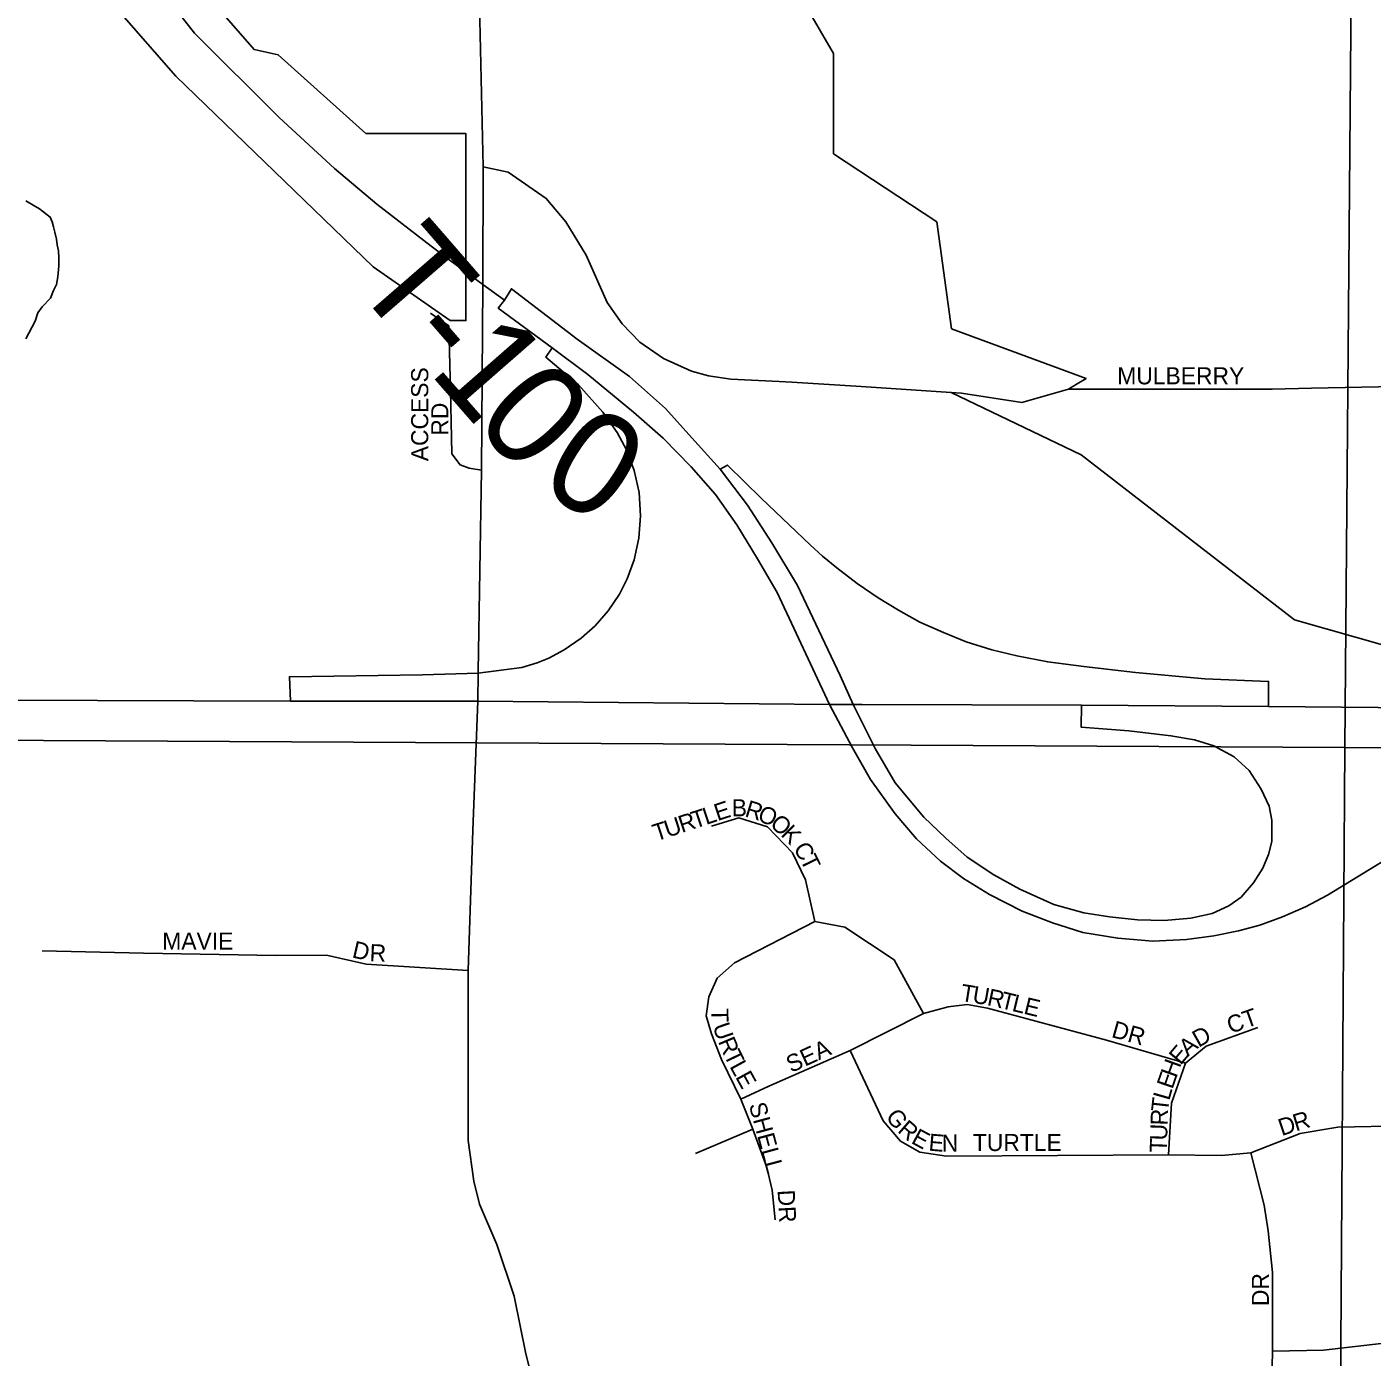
# Model space of a CAD drawing. Extents: x 8.5 to 81.5, y -1.2 to 22.4.
# Drawn here: x 50.481 to 51.227, y 17.505 to 18.242 of the extents above; entities that cross this region are included whole.
import ezdxf

# ---------------------------------------------------------------- set-up
doc = ezdxf.new("R2010")
doc.units = 0
for name, color, linetype in [('GM_X_City_Street', 7, 'Continuous'), ('GM_X_City_Street_Text', 7, 'Continuous'), ('GM_X_Corporation', 7, 'Continuous'), ('GM_X_County_Road', 7, 'Continuous'), ('GM_X_Interchange_Ramps', 7, 'Continuous'), ('GM_X_Interstate_Route', 7, 'Continuous'), ('GM_X_Minor_River', 7, 'Continuous'), ('GM_X_Section', 7, 'Continuous'), ('GM_X_Township_Road', 7, 'Continuous'), ('GM_X_Township_Road_Text', 7, 'Continuous'), ('GM_X_Township_Subdivision', 7, 'Continuous'), ('GM_X_Township_Subdivision_Text', 7, 'Continuous')]:
    doc.layers.add(name, color=color, linetype=linetype)

msp = doc.modelspace()

# ---------------------------------------------------------------- linework, layer by layer
at = {"layer": 'GM_X_City_Street'}
for points in [[(50.74603, 18.09063), (50.73405, 18.0993), (50.716, 18.11254), (50.70546, 18.12055), (50.67543, 18.14386), (50.65193, 18.16354), (50.62116, 18.19179), (50.57438, 18.23857), (50.53645, 18.28704)], [(50.93773, 18.04319), (50.94374, 18.04283), (50.99364, 18.03941), (50.99924, 18.03902), (51.03266, 18.03388), (51.0456, 18.03757), (51.05855, 18.04128), (51.17137, 18.04129), (51.19331, 18.04176)], [(51.19331, 18.04176), (51.2583, 18.04314)]]:
    msp.add_lwpolyline(points, dxfattribs=at)
at = {"layer": 'GM_X_Corporation'}
for points in [[(50.52104, 18.26399), (50.56391, 18.2147), (50.67325, 18.10918), (50.71592, 18.07932), (50.72472, 18.07932), (50.72471, 18.18297), (50.66931, 18.18297), (50.62075, 18.22667), (50.60732, 18.22952), (50.57004, 18.27237)], [(50.90803, 18.26237), (50.92846, 18.22728), (50.92846, 18.17178), (50.98564, 18.13399), (50.99381, 18.07474), (51.06835, 18.04717), (51.06345, 18.04422), (51.061, 18.04275), (51.05978, 18.04201), (51.05855, 18.04128), (51.03266, 18.03388), (50.99924, 18.03902), (50.99365, 18.03941), (51.06556, 18.00495), (51.18389, 17.91338), (51.23521, 17.89888)]]:
    msp.add_lwpolyline(points, dxfattribs=at)
at = {"layer": 'GM_X_County_Road'}
for points in [[(50.73142, 17.88479), (50.73338, 17.9964), (50.73405, 18.0993), (50.7343, 18.16456), (50.73225, 18.2539), (50.73564, 18.34889)], [(50.75793, 17.4), (50.75844, 17.40285), (50.76108, 17.42986), (50.76428, 17.45862), (50.76428, 17.48098), (50.75788, 17.50651), (50.75149, 17.53845), (50.74191, 17.56721), (50.73232, 17.58957), (50.72912, 17.60234), (50.72592, 17.6247), (50.72591, 17.71909), (50.72849, 17.79691), (50.73133, 17.86836), (50.73141, 17.88387), (50.73142, 17.88479)]]:
    msp.add_lwpolyline(points, dxfattribs=at)
at = {"layer": 'GM_X_Interchange_Ramps'}
for points in [[(50.74603, 18.09063), (50.74265, 18.08622), (50.77257, 18.06419), (50.7923, 18.0494), (50.81762, 18.02852), (50.83406, 18.01405), (50.84951, 17.99827), (50.86299, 17.98281), (50.87483, 17.96604), (50.88633, 17.9473), (50.89719, 17.92856), (50.92612, 17.86642), (50.93895, 17.84241), (50.94881, 17.82499), (50.96262, 17.80592), (50.97446, 17.7921), (50.98761, 17.77961), (51.00043, 17.77007), (51.0149, 17.7612), (51.03298, 17.75199), (51.04975, 17.74541), (51.06653, 17.74016), (51.08592, 17.73686), (51.10532, 17.73522), (51.12406, 17.73621), (51.13919, 17.73825), (51.15283, 17.74098), (51.16467, 17.7441), (51.17717, 17.7487), (51.18999, 17.75441), (51.20211, 17.76076), (51.25954, 17.79597)], [(51.06587, 17.86609), (51.06554, 17.85392), (51.09201, 17.85179), (51.11535, 17.84915), (51.1285, 17.84685), (51.13919, 17.84358), (51.15045, 17.83752), (51.15876, 17.82992), (51.16542, 17.81961), (51.16979, 17.8101), (51.17123, 17.80232), (51.17123, 17.79655), (51.17123, 17.79048), (51.1695, 17.78327), (51.16632, 17.77577), (51.16113, 17.76768), (51.15421, 17.7596), (51.14741, 17.75495), (51.1382, 17.75068), (51.12636, 17.74805), (51.11157, 17.74673), (51.09677, 17.74706), (51.08132, 17.7487), (51.06718, 17.75101), (51.05041, 17.75561), (51.03167, 17.76416), (51.0172, 17.77205), (51.00241, 17.78191), (50.99057, 17.79243), (50.9784, 17.80394), (50.96262, 17.82302), (50.95144, 17.84209), (50.93927, 17.86642), (50.93204, 17.88253), (50.90837, 17.93251), (50.89423, 17.95618), (50.88075, 17.9769), (50.86562, 17.99696), (50.84984, 18.01438), (50.83537, 18.03049), (50.81531, 18.04825), (50.78638, 18.06896), (50.74988, 18.09691), (50.74603, 18.09063)], [(50.77257, 18.06419), (50.76895, 18.0591), (50.78703, 18.04365), (50.80052, 18.02852), (50.80855, 18.01729), (50.81368, 18.00767), (50.81795, 17.99623), (50.82062, 17.98401), (50.82151, 17.97102), (50.82058, 17.95877), (50.81788, 17.9466), (50.81398, 17.93606), (50.80973, 17.92772), (50.80354, 17.91846), (50.7963, 17.91016), (50.78854, 17.9032), (50.77917, 17.8967), (50.77073, 17.89225), (50.76423, 17.88957), (50.75577, 17.88695), (50.73141, 17.88387), (50.70056, 17.88285), (50.62691, 17.88187), (50.62752, 17.86825)], [(51.16944, 17.86543), (51.16944, 17.87924), (51.13409, 17.88072), (51.09579, 17.88417), (51.06702, 17.88746), (51.04713, 17.89009), (51.03003, 17.89338), (51.01605, 17.89683), (51.00192, 17.90127), (50.98925, 17.90637), (50.97622, 17.91219), (50.96433, 17.91872), (50.95316, 17.92557), (50.94154, 17.93351), (50.93017, 17.94218), (50.92229, 17.94877), (50.91543, 17.95492), (50.88842, 17.98063), (50.86963, 17.99922), (50.86562, 17.99696)]]:
    msp.add_lwpolyline(points, dxfattribs=at)
at = {"layer": 'GM_X_Interstate_Route'}
for points in [[(50.46701, 17.86886), (50.62752, 17.86825), (50.73133, 17.86836), (50.92612, 17.86642), (50.93927, 17.86642), (50.94421, 17.86641)], [(50.94421, 17.86641), (51.06587, 17.86609), (51.16944, 17.86543), (51.23018, 17.86483), (51.41148, 17.86408)]]:
    msp.add_lwpolyline(points, dxfattribs=at)
at = {"layer": 'GM_X_Minor_River'}
msp.add_lwpolyline([(50.48083, 18.06927), (50.48596, 18.07905), (50.48757, 18.08358), (50.48992, 18.08695), (50.49457, 18.0918), (50.49617, 18.09595), (50.49776, 18.09934), (50.49861, 18.1035), (50.49911, 18.10957), (50.4992, 18.11413), (50.4989, 18.11794), (50.49821, 18.12137), (50.4979, 18.12442), (50.49684, 18.12824), (50.49614, 18.13129), (50.49544, 18.13397), (50.49435, 18.13665), (50.48838, 18.14133), (50.485, 18.14329), (50.48088, 18.14566)], dxfattribs=at)
at = {"layer": 'GM_X_Section'}
for points in [[(52.2136, 18.89831), (52.21491, 17.8371), (51.21175, 17.84266), (51.22018, 18.85778), (51.6895, 18.86113)], [(50.25093, 18.85429), (51.22018, 18.85778), (51.21175, 17.84266), (50.25023, 17.8478)], [(50.25023, 17.8478), (51.21175, 17.84266), (51.20445, 16.76644), (50.24059, 16.76746)], [(51.21175, 17.84266), (52.21491, 17.8371), (52.20343, 16.76022), (51.20445, 16.76644)]]:
    msp.add_lwpolyline(points, close=True, dxfattribs=at)
at = {"layer": 'GM_X_Township_Road'}
for points in [[(50.7343, 18.16456), (50.7482, 18.16151), (50.76923, 18.14697), (50.78007, 18.13397), (50.79141, 18.11549), (50.80288, 18.08923), (50.8113, 18.0775), (50.82112, 18.06731), (50.83424, 18.05825), (50.84979, 18.05124), (50.8591, 18.0487), (50.87146, 18.04691), (50.89823, 18.04549)], [(50.89823, 18.04549), (50.90524, 18.04512), (50.93773, 18.04319)]]:
    msp.add_lwpolyline(points, dxfattribs=at)
at = {"layer": 'GM_X_Township_Subdivision'}
for points in [[(50.73338, 17.9964), (50.72654, 17.99748), (50.7215, 17.99929), (50.71682, 18.0054), (50.71646, 18.0234), (50.7161, 18.04031), (50.71515, 18.0763), (50.70504, 18.08346)], [(50.918, 17.7461), (50.91279, 17.76926), (50.90565, 17.78432), (50.89175, 17.7986), (50.87592, 17.80362), (50.86086, 17.79899)], [(50.896, 17.58089), (50.89445, 17.5973), (50.89136, 17.60984), (50.88364, 17.63107), (50.87708, 17.64767), (50.86627, 17.66967), (50.86086, 17.68395), (50.85778, 17.69399), (50.85932, 17.70441), (50.86395, 17.71484), (50.8736, 17.72333), (50.918, 17.7461), (50.9346, 17.74301), (50.962, 17.72487), (50.97822, 17.69515)], [(50.72591, 17.71909), (50.66939, 17.72255), (50.64742, 17.72744), (50.61936, 17.72743), (50.54614, 17.72865), (50.48999, 17.72986)], [(50.87708, 17.64767), (50.89252, 17.655), (50.93768, 17.67469), (50.97822, 17.69515), (50.99192, 17.69882), (51.00254, 17.70016), (51.01373, 17.69824), (51.07974, 17.68048), (51.12336, 17.66774)], [(51.11409, 17.61679), (51.11564, 17.64555), (51.12336, 17.66774), (51.13494, 17.67701), (51.1635, 17.68743)], [(50.93768, 17.67469), (50.95583, 17.6357), (50.96548, 17.62451), (50.97628, 17.61833), (50.99095, 17.61602), (51.11409, 17.61679), (51.14343, 17.6164), (51.15964, 17.61794), (51.18705, 17.62876), (51.20562, 17.63185)], [(50.85199, 17.61756), (50.88364, 17.63107)], [(51.20562, 17.63185), (51.20789, 17.63223), (51.24457, 17.633)], [(51.16968, 17.35082), (51.17006, 17.42919), (51.17161, 17.50793), (51.17161, 17.5199), (51.17161, 17.55155), (51.16929, 17.57471), (51.16698, 17.589), (51.15964, 17.61794)], [(51.17161, 17.50793), (51.19998, 17.50851), (51.24457, 17.51372), (51.33914, 17.5253), (51.38855, 17.53109), (51.43873, 17.53843), (51.44687, 17.54374)]]:
    msp.add_lwpolyline(points, dxfattribs=at)

# ---------------------------------------------------------------- texts
at = {"layer": 'GM_X_City_Street_Text'}
msp.add_text('MULBERRY', height=0.00947, rotation=0.00001, dxfattribs=at).set_placement((51.08562, 18.04395))
at = {"layer": 'GM_X_Township_Road_Text'}
for s, rotation, p in [('T', 310.96016, (50.66031, 18.10086)), ('-', 310.99256, (50.68819, 18.06873)), ('1', 311.1475, (50.70361, 18.051)), ('0', 312.79068, (50.72783, 18.02332)), ('0', 326.97658, (50.76331, 17.98778))]:
    msp.add_text(s, height=0.05682, rotation=rotation, dxfattribs=at).set_placement(p)
at = {"layer": 'GM_X_Township_Subdivision_Text'}
for s, rotation, p in [('ACCESS', 90, (50.70384, 18.00133)), ('RD', 90, (50.71496, 18.0155)), ('T', 18.25355, (50.85142, 17.79758)), ('L', 18.26659, (50.85775, 17.79966)), ('E', 18.25355, (50.86408, 17.80176)), ('B', 359.85427, (50.872, 17.8045)), ('R', 342.99369, (50.87877, 17.80459)), ('O', 335.95762, (50.88566, 17.80251)), ('T', 18.25355, (50.83005, 17.79052)), ('U', 18.2634, (50.83638, 17.79261)), ('R', 18.25827, (50.8443, 17.79523)), ('O', 318.23214, (50.89262, 17.79953)), ('K', 314.55179, (50.89872, 17.79409)), ('C', 301.87156, (50.90582, 17.78666)), ('T', 296.02731, (50.90966, 17.78052)), ('MAVIE', 0.00001, (50.55645, 17.73062)), ('D', 346.97098, (50.66118, 17.72636)), ('R', 357.86581, (50.67121, 17.72423)), ('T', 350.94641, (50.9984, 17.70226)), ('U', 350.51612, (51.00496, 17.70122)), ('R', 347.68983, (51.01306, 17.69987)), ('T', 346.43415, (51.02033, 17.69828)), ('L', 346.37462, (51.02681, 17.69672)), ('E', 346.37462, (51.03329, 17.69515)), ('T', 270.62841, (50.86068, 17.6981)), ('CT', 19.4434, (51.14836, 17.68385)), ('U', 289.11796, (50.86131, 17.68821)), ('DR', 344.47401, (51.08193, 17.68222)), ('R', 292.89156, (50.86429, 17.67972)), ('A', 40.46614, (51.1247, 17.67101)), ('D', 29.44941, (51.13064, 17.67614)), ('T', 296.00849, (50.86743, 17.67231)), ('SEA', 24.62826, (50.90488, 17.66213)), ('E', 49.9915, (51.1207, 17.6662)), ('L', 298.72904, (50.87058, 17.66589)), ('H', 70.31382, (51.11834, 17.65912)), ('E', 298.81938, (50.87379, 17.66003)), ('E', 71.16764, (51.1162, 17.65285)), ('L', 74.0621, (51.1144, 17.64656)), ('SHELL', 285.10714, (50.88143, 17.64457)), ('T', 83.51199, (51.11373, 17.64034)), ('G', 307.88841, (50.95688, 17.63782)), ('R', 319.10255, (50.96339, 17.62978)), ('R', 88.1054, (51.1135, 17.63304)), ('D', 18.18608, (51.17671, 17.62719)), ('R', 16.92953, (51.18458, 17.62977)), ('E', 331.60244, (50.97091, 17.62358)), ('E', 355.12576, (50.98081, 17.61921)), ('TURTLE', 0.00001, (51.00562, 17.61895)), ('U', 88.09812, (51.11322, 17.62471)), ('N', 0.4212, (50.98841, 17.6186)), ('T', 88.1145, (51.113, 17.61805)), ('DR', 273.01099, (50.8974, 17.59726)), ('DR', 90, (51.16967, 17.533))]:
    msp.add_text(s, height=0.00947, rotation=rotation, dxfattribs=at).set_placement(p)

doc.saveas('drawing.dxf')
